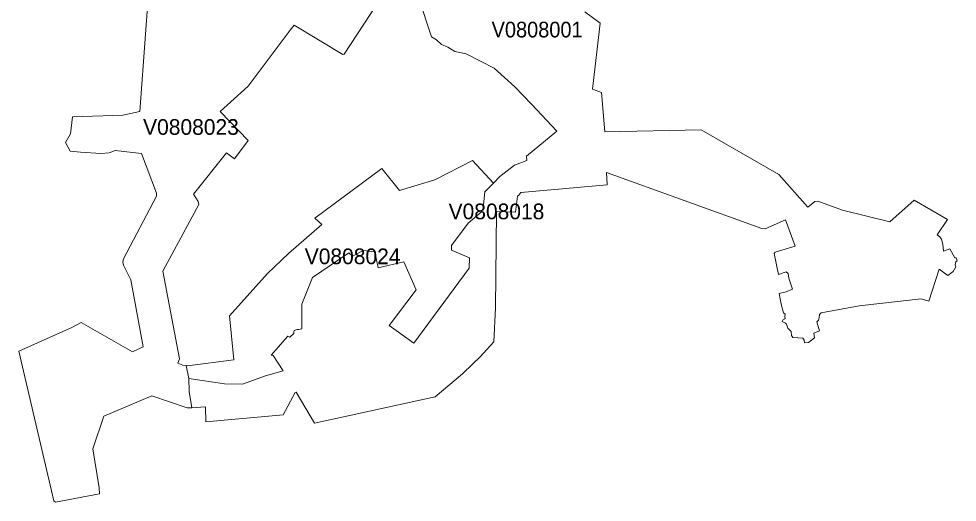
# Model space of a CAD drawing. Extents: x 369010 to 735936, y 6377141 to 6616555.
# Drawn here: x 549224 to 555200, y 6476675 to 6479757 of the extents above; entities that cross this region are included whole.
import ezdxf
from ezdxf.enums import TextEntityAlignment as Align

# ---------------------------------------------------------------- set-up
doc = ezdxf.new("R2010")
doc.units = 0
doc.header["$LTSCALE"] = 40
doc.layers.add('3', color=7, linetype='Continuous', lineweight=13)
doc.layers.add('4', color=7, linetype='Continuous')

msp = doc.modelspace()

# ---------------------------------------------------------------- linework, layer by layer
at = {"layer": '3'}
for points in [[(555186.81, 6478188.79), (555190.95, 6478176.54), (555173.57, 6478145.76), (555140.3, 6478120.93), (555084.2, 6478159.83), (555018.16, 6477957.42), (554970.83, 6477972.64), (554575.11, 6477927.46), (554333.64, 6477882.28), (554322.55, 6477872.51), (554320.4, 6477851.16), (554316.43, 6477836.1), (554305.5, 6477824.19), (554323.05, 6477766.92), (554286.3, 6477753.52), (554291.27, 6477722.24), (554251.71, 6477694.27), (554227.38, 6477690.62), (554225.07, 6477708), (554216.13, 6477720.58), (554152.91, 6477724.55), (554144.96, 6477737.13), (554141.16, 6477763.28), (554121.63, 6477783.97), (554113.02, 6477809.79), (554105.24, 6477816.08), (554084.89, 6477826.17), (554091.34, 6477839.41), (554104.42, 6477844.87), (554100.94, 6477859.27), (554103.59, 6477873.18), (554093.33, 6477882.61), (554077.44, 6477936.73), (554066.68, 6478005.25), (554109.88, 6478015.84), (554150.43, 6478033.71), (554126.92, 6478104.38), (554123.12, 6478134.18), (554109.38, 6478142.78), (554061.38, 6478126.89), (554034.41, 6478259.96), (554040.2, 6478269.06), (554168.3, 6478307.46), (554105.74, 6478475.94), (553977.31, 6478418.68), (553956.12, 6478420.66), (552966.08, 6478777.65), (552969.89, 6478697.39), (552420.25, 6478649.06), (552408.16, 6478633.17), (552399.39, 6478626.88), (552387.64, 6478524.27), (552265.67, 6478528.9), (552260.54, 6477914.05), (552248.12, 6477696.58), (552162.06, 6477602.58), (552116.05, 6477557.06), (552049.68, 6477493.18), (551875.08, 6477346.71), (551107.47, 6477178.72), (550989.3, 6477376.66), (550984.33, 6477373.85), (550907.37, 6477232.34), (550416.16, 6477187.49), (550412.35, 6477282.49), (550326.79, 6477277.36), (550295.34, 6477277.69), (550071.08, 6477352.67), (549765.07, 6477223.57), (549696.55, 6477016.36), (549734.94, 6476765.95), (549737.43, 6476728.38), (549457.06, 6476674.93), (549447.63, 6476683.2), (549224.03, 6477637), (549561.99, 6477788.44), (549621.41, 6477821.54), (549948.61, 6477634.19), (550016.47, 6477665.47), (549938.18, 6478093.13), (549890.35, 6478186.31), (549887.21, 6478205.51), (549890.85, 6478226.53), (550100.71, 6478625.89), (550101.2, 6478646.08), (550006.37, 6478897.98), (549837.89, 6478917.34), (549800.32, 6478902.61), (549746.2, 6478897.65), (549617.93, 6478905.92), (549552.06, 6478913.37), (549521.77, 6478967.49), (549553.72, 6479022.77), (549566.63, 6479131.34), (549886.05, 6479143.25), (549995.12, 6479166.09), (550066.45, 6480154.81)], [(550066.45, 6480154.81), (549995.12, 6479166.09), (549886.05, 6479143.25), (549566.63, 6479131.34), (549553.72, 6479022.77), (549521.77, 6478967.49), (549552.06, 6478913.37), (549617.93, 6478905.92), (549746.2, 6478897.65), (549800.32, 6478902.61), (549837.89, 6478917.34), (550006.37, 6478897.98), (550101.2, 6478646.08), (550100.71, 6478625.89), (549890.85, 6478226.53), (549887.21, 6478205.51), (549890.35, 6478186.31), (549938.18, 6478093.13), (550016.47, 6477665.47), (549948.61, 6477634.19), (549621.41, 6477821.54), (549561.99, 6477788.44), (549224.03, 6477637), (549447.63, 6476683.2), (549457.06, 6476674.93), (549737.43, 6476728.38), (549734.94, 6476765.95), (549696.55, 6477016.36), (549765.07, 6477223.57), (550071.08, 6477352.67), (550295.34, 6477277.69), (550326.79, 6477277.36), (550308.91, 6477380.47), (550307.42, 6477463.06), (550289.05, 6477546.64), (550268.36, 6477548.79), (550236.75, 6477562.19), (550248.17, 6477588.67), (550142.08, 6478148.08), (550369.98, 6478573.42), (550366.84, 6478591.63), (550337.21, 6478639.13), (550546.91, 6478902.61), (550597.72, 6478864.71), (550684.77, 6478980.07), (550507.02, 6479166.75), (550684.61, 6479327.46), (550951.23, 6479684.62), (550978.54, 6479717.22), (551286.54, 6479528.22), (551295.65, 6479530.53), (551627.48, 6480038.63)], [(551627.48, 6480038.63), (551295.65, 6479530.53), (551286.54, 6479528.22), (550978.54, 6479717.22), (550951.23, 6479684.62), (550684.61, 6479327.46), (550507.02, 6479166.75), (550684.77, 6478980.07), (550597.72, 6478864.71), (550546.91, 6478902.61), (550337.21, 6478639.13), (550366.84, 6478591.63), (550369.98, 6478573.42), (550142.08, 6478148.08), (550248.17, 6477588.67), (550236.75, 6477562.19), (550268.36, 6477548.79), (550289.05, 6477546.64), (550298.32, 6477544.48), (550593.08, 6477583.38), (550565.77, 6477862.91), (550806.91, 6478133.68), (550942.3, 6478261.28), (551154.31, 6478444.99), (551109.79, 6478486.53), (551536.62, 6478802.15), (551648, 6478663.29), (551874.25, 6478730.98), (552113.73, 6478854.45), (552245.97, 6478708.47), (552287.51, 6478752), (552380.36, 6478824.16), (552459.14, 6478852.63), (552456.49, 6478880.93), (552649.97, 6479040.97), (552488.77, 6479213.26), (552381.68, 6479323.49), (552251.43, 6479442.82), (552167.69, 6479484.19), (552073.52, 6479533.18), (552001.36, 6479549.23), (551956.17, 6479576.38), (551916.12, 6479593.09), (551883.85, 6479622.88), (551851.74, 6479642.25), (551770.48, 6479888.02)], [(551770.48, 6479888.02), (551851.74, 6479642.25), (551883.85, 6479622.88), (551916.12, 6479593.09), (551956.17, 6479576.38), (552001.36, 6479549.23), (552073.52, 6479533.18), (552167.69, 6479484.19), (552251.43, 6479442.82), (552381.68, 6479323.49), (552488.77, 6479213.26), (552649.97, 6479040.97), (552456.49, 6478880.93), (552459.14, 6478852.63), (552380.36, 6478824.16), (552287.51, 6478752), (552245.97, 6478708.47), (552192.68, 6478654.19), (552180.93, 6478549.59), (552167.85, 6478524.43), (552085.43, 6478454.59), (551979.51, 6478310.6), (551979.34, 6478281.14), (552093.87, 6478232.15), (552092.05, 6478167.77), (551739.03, 6477689.3), (551583.29, 6477802.01), (551755.42, 6478028.42), (551674.82, 6478207.16), (551513.12, 6478169.76), (551491.27, 6478270.88), (551417.79, 6478279.98), (551349.77, 6478242.58), (551326.1, 6478264.92), (551095.22, 6478108.52), (551025.88, 6477937.39), (551026.04, 6477781.16), (551006.01, 6477776.02), (550996.42, 6477776.85), (550978.54, 6477770.73), (550975.07, 6477760.47), (550975.07, 6477751.36), (550950.57, 6477727.53), (550937.5, 6477734.15), (550831.24, 6477613.17), (550843.32, 6477610.69), (550908.2, 6477512.05), (550795.99, 6477481.43), (550649.02, 6477428.47), (550534.66, 6477429.29), (550307.42, 6477463.06), (550308.91, 6477380.47), (550326.79, 6477277.36), (550412.35, 6477282.49), (550416.16, 6477187.49), (550907.37, 6477232.34), (550984.33, 6477373.85), (550989.3, 6477376.66), (551107.47, 6477178.72), (551875.08, 6477346.71), (552049.68, 6477493.18), (552116.05, 6477557.06), (552162.06, 6477602.58), (552248.12, 6477696.58), (552260.54, 6477914.05), (552265.67, 6478528.9), (552387.64, 6478524.27), (552399.39, 6478626.88), (552408.16, 6478633.17), (552420.25, 6478649.06), (552969.89, 6478697.39), (552966.08, 6478777.65), (553956.12, 6478420.66), (553977.31, 6478418.68), (554105.74, 6478475.94), (554168.3, 6478307.46)], [(554168.3, 6478307.46), (554040.2, 6478269.06), (554034.41, 6478259.96), (554061.38, 6478126.89), (554109.38, 6478142.78), (554123.12, 6478134.18), (554126.92, 6478104.38), (554150.43, 6478033.71), (554109.88, 6478015.84), (554066.68, 6478005.25), (554077.44, 6477936.73), (554093.33, 6477882.61), (554103.59, 6477873.18), (554100.94, 6477859.27), (554104.42, 6477844.87), (554091.34, 6477839.41), (554084.89, 6477826.17), (554105.24, 6477816.08), (554113.02, 6477809.79), (554121.63, 6477783.97), (554141.16, 6477763.28), (554144.96, 6477737.13), (554152.91, 6477724.55), (554216.13, 6477720.58), (554225.07, 6477708), (554227.38, 6477690.62), (554251.71, 6477694.27), (554291.27, 6477722.24), (554286.3, 6477753.52), (554323.05, 6477766.92), (554305.5, 6477824.19), (554316.43, 6477836.1), (554320.4, 6477851.16), (554322.55, 6477872.51), (554333.64, 6477882.28), (554575.11, 6477927.46), (554970.83, 6477972.64), (555018.16, 6477957.42), (555084.2, 6478159.83), (555140.3, 6478120.93), (555173.57, 6478145.76), (555190.95, 6478176.54), (555186.81, 6478188.79), (555190.78, 6478207.49), (555199.55, 6478213.29), (555193.43, 6478231.99), (555183.5, 6478232.82), (555152.72, 6478290.25), (555112.5, 6478275.35), (555108.53, 6478321.03), (555099.26, 6478350.99), (555088.01, 6478366.87), (555071.95, 6478380.61), (555138.48, 6478478.26), (554925.31, 6478600.23), (554770.07, 6478462.7), (554469.19, 6478536.18), (554311.79, 6478595.1), (554293.42, 6478592.46), (554248.07, 6478555.88), (554063.2, 6478765.08), (553568.35, 6479049.08), (552954.99, 6479037), (552935.46, 6479287.24), (552877.7, 6479308.92), (552926.19, 6479727.98), (552829.37, 6479801.13)], [(552829.37, 6479801.13), (552926.19, 6479727.98), (552877.7, 6479308.92), (552935.46, 6479287.24), (552954.99, 6479037), (553568.35, 6479049.08), (554063.2, 6478765.08), (554248.07, 6478555.88), (554293.42, 6478592.46), (554311.79, 6478595.1), (554469.19, 6478536.18), (554770.07, 6478462.7), (554925.31, 6478600.23), (555138.48, 6478478.26), (555071.95, 6478380.61), (555088.01, 6478366.87), (555099.26, 6478350.99), (555108.53, 6478321.03), (555112.5, 6478275.35), (555152.72, 6478290.25), (555183.5, 6478232.82), (555193.43, 6478231.99), (555199.55, 6478213.29), (555190.78, 6478207.49), (555186.81, 6478188.79)]]:
    msp.add_lwpolyline(points, dxfattribs=at)
msp.add_lwpolyline([(550289.05, 6477546.64), (550307.42, 6477463.06), (550534.66, 6477429.29), (550649.02, 6477428.47), (550795.99, 6477481.43), (550908.2, 6477512.05), (550843.32, 6477610.69), (550831.24, 6477613.17), (550937.5, 6477734.15), (550950.57, 6477727.53), (550975.07, 6477751.36), (550975.07, 6477760.47), (550978.54, 6477770.73), (550996.42, 6477776.85), (551006.01, 6477776.02), (551026.04, 6477781.16), (551025.88, 6477937.39), (551095.22, 6478108.52), (551326.1, 6478264.92), (551349.77, 6478242.58), (551417.79, 6478279.98), (551491.27, 6478270.88), (551513.12, 6478169.76), (551674.82, 6478207.16), (551755.42, 6478028.42), (551583.29, 6477802.01), (551739.03, 6477689.3), (552092.05, 6478167.77), (552093.87, 6478232.15), (551979.34, 6478281.14), (551979.51, 6478310.6), (552085.43, 6478454.59), (552167.85, 6478524.43), (552180.93, 6478549.59), (552192.68, 6478654.19), (552245.97, 6478708.47), (552113.73, 6478854.45), (551874.25, 6478730.98), (551648, 6478663.29), (551536.62, 6478802.15), (551109.79, 6478486.53), (551154.31, 6478444.99), (550942.3, 6478261.28), (550806.91, 6478133.68), (550565.77, 6477862.91), (550593.08, 6477583.38), (550298.32, 6477544.48)], close=True, dxfattribs=at)

# ---------------------------------------------------------------- texts
at = {"layer": '4', "width": 0.95}
msp.add_text('V0808001', height=100, dxfattribs=at).set_placement((552524.44, 6479638.03), align=Align.CENTER)
at = {"layer": '4'}
for s, p in [('V0808023', (550320.48, 6479017.18)), ('V0808018', (552265.67, 6478478.9)), ('V0808024', (551349.77, 6478192.58))]:
    msp.add_text(s, height=100, dxfattribs=at).set_placement(p, align=Align.CENTER)

doc.saveas('drawing.dxf')
